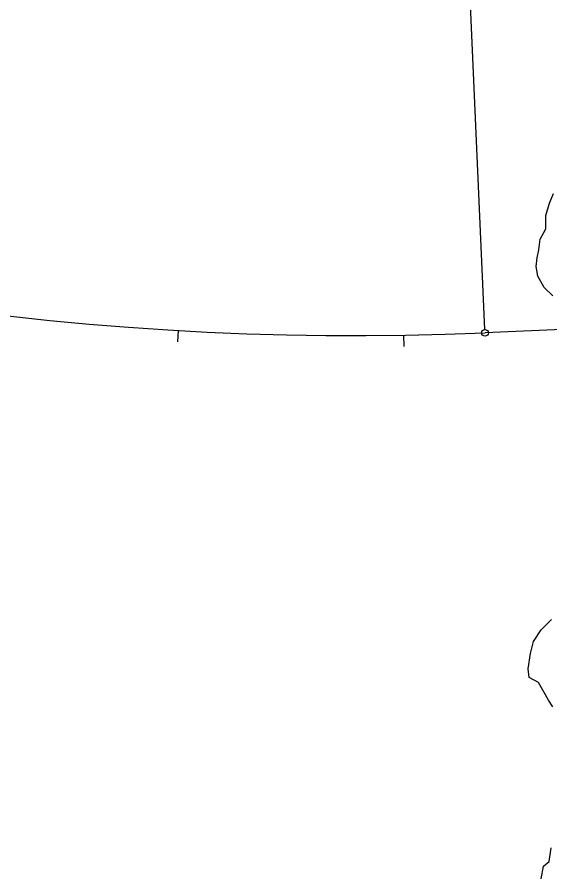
# Model space of a CAD drawing. Extents: x 3040896 to 3051146, y 687568 to 732976.
# Drawn here: x 3048809.7 to 3049045.9, y 691318.1 to 691697.2 of the extents above; entities that cross this region are included whole.
import ezdxf

# ---------------------------------------------------------------- set-up
doc = ezdxf.new("R2010")
doc.units = 0
for name, color, linetype in [('Default', 7, 'Continuous'), ('Exist Hydro Stream or Body of Water', 7, 'Continuous'), ('Prop Horizontal Alignment', 7, 'Continuous'), ('Prop Horizontal Alignment Station Label', 7, 'Continuous'), ('Prop Horizontal Alignment Tick Small', 7, 'Continuous')]:
    doc.layers.add(name, color=color, linetype=linetype)

msp = doc.modelspace()

# ---------------------------------------------------------------- linework, layer by layer
at = {"layer": 'Default'}
msp.add_line((3049545.39, 691580.37), (3049017.15, 691557.17), dxfattribs=at)
msp.add_arc((3048958.71, 692887.89), 1332, 176.57962, 272.51466, dxfattribs=at)
at = {"layer": 'Exist Hydro Stream or Body of Water'}
for points in [[(3049047.19, 691573.55), (3049043.36, 691577.29), (3049040.59, 691582.36), (3049039.89, 691586.6), (3049040.21, 691590.41), (3049041.05, 691593.99), (3049041.67, 691598.74), (3049044.13, 691603.34), (3049044.12, 691609.24), (3049045.76, 691614.73), (3049047.52, 691618.89)], [(3049047.24, 691391.28), (3049045.26, 691394.3), (3049040.92, 691402.05), (3049036.68, 691404.32), (3049036.32, 691408.15), (3049037.32, 691414.86), (3049038.63, 691420.3), (3049042.01, 691425.5), (3049046.59, 691430.02)], [(3049042.09, 691315.04), (3049043.1, 691320.62), (3049045.57, 691322.68), (3049046.56, 691328.78)]]:
    msp.add_lwpolyline(points, dxfattribs=at)
at = {"layer": 'Prop Horizontal Alignment'}
msp.add_line((3049545.39, 691580.37), (3049017.15, 691557.17), dxfattribs=at)
msp.add_arc((3048958.71, 692887.89), 1332, 176.57962, 272.51466, dxfattribs=at)
at = {"layer": 'Prop Horizontal Alignment Station Label'}
msp.add_line((3049017.08, 691558.67), (3049005.08, 691831.91), dxfattribs=at)
msp.add_circle((3049017.15, 691557.17), 1.5, dxfattribs=at)
at = {"layer": 'Prop Horizontal Alignment Tick Small'}
for p, q in [((3048881.08, 691558.16), (3048880.79, 691553.16)), ((3048981.04, 691556.08), (3048981.12, 691551.08))]:
    msp.add_line(p, q, dxfattribs=at)

doc.saveas('drawing.dxf')
